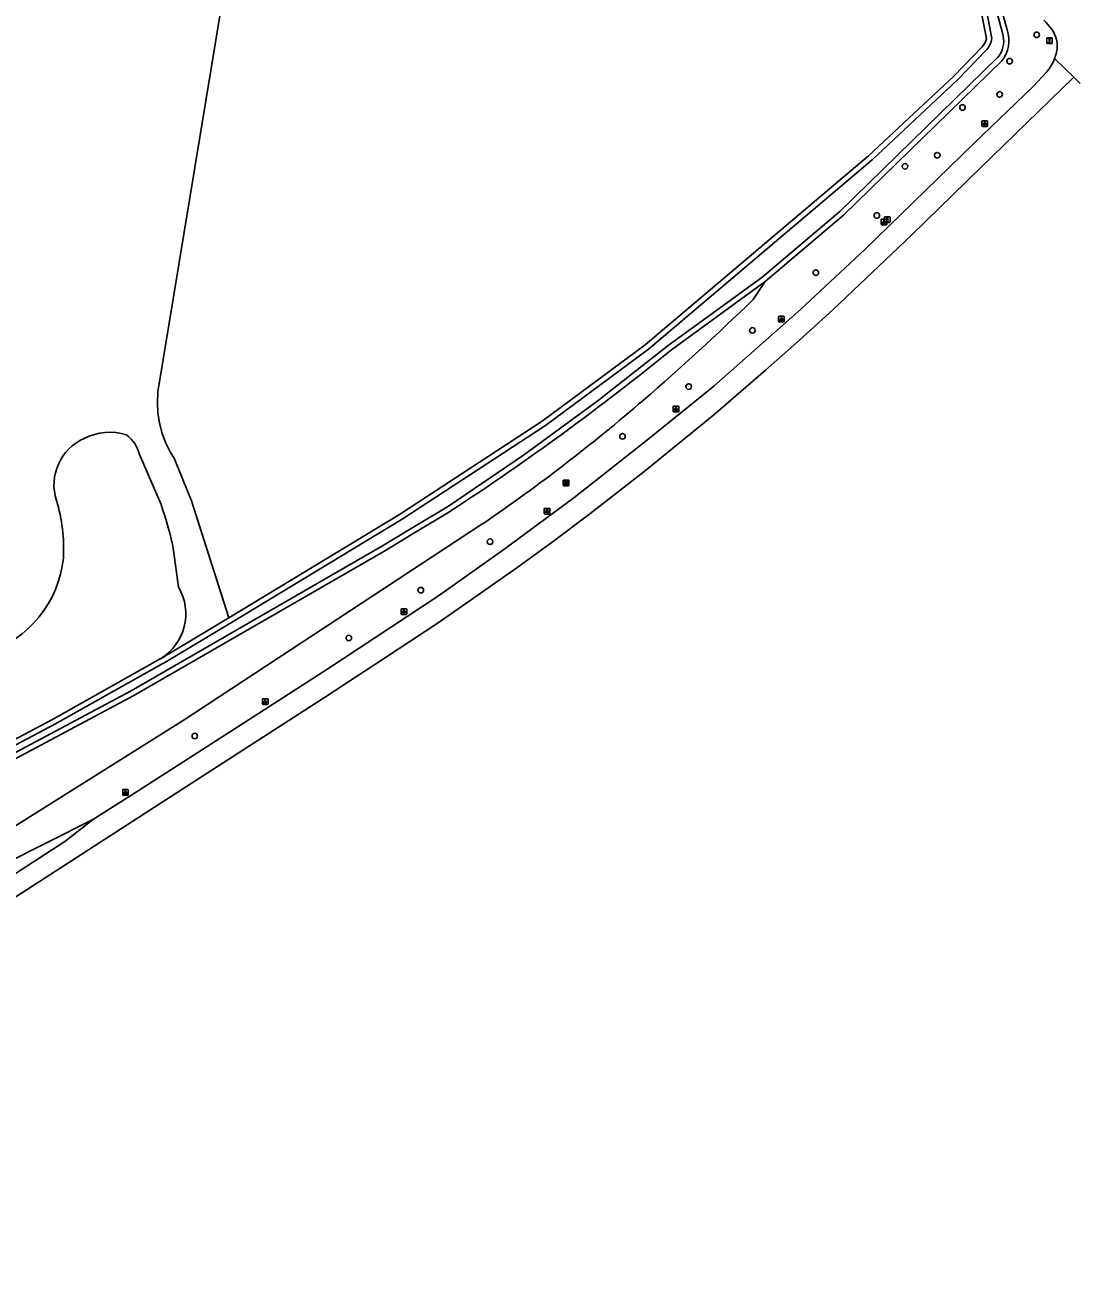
# Model space of a CAD drawing. Extents: x 156141 to 158132, y 385651 to 388399.
# Drawn here: x 156694 to 156880, y 385698.5 to 385918.6 of the extents above; entities that cross this region are included whole.
import ezdxf

# ---------------------------------------------------------------- set-up
doc = ezdxf.new("R2010")
doc.units = 0
for name, color, linetype in [('IMGEO_Berm_groen', 7, 'Continuous'), ('IMGEO_Boom', 7, 'Continuous'), ('IMGEO_Bouwland', 7, 'Continuous'), ('IMGEO_Groenvoorziening', 7, 'Continuous'), ('IMGEO_Lichtpunt', 7, 'Continuous'), ('IMGEO_Loofbos', 7, 'Continuous'), ('IMGEO_Rijbaan_regionaal_gesloten', 7, 'Continuous'), ('IMGEO_Verkeersbordpaal', 7, 'Continuous'), ('IMGEO_Waterloop', 7, 'Continuous'), ('IMGEO_Wegwijzer', 7, 'Continuous')]:
    doc.layers.add(name, color=color, linetype=linetype)

msp = doc.modelspace()

# ---------------------------------------------------------------- linework, layer by layer
at = {"layer": 'IMGEO_Berm_groen'}
for points in [[(156865.27, 385923.76), (156865.69, 385922.84), (156867.11, 385917.69)], [(156866.18, 385912.23), (156838.24, 385885.03), (156824.47, 385873.34)], [(156822.32, 385870.19), (156824.47, 385873.34)], [(156574.54, 385707.71), (156574.56, 385707.69), (156574.94, 385707.65), (156576.98, 385707.68), (156578.7, 385707.99), (156581.64, 385709.05), (156587.37, 385711.88), (156595.72, 385716.34), (156604.05, 385721.26), (156616.43, 385729.88), (156627.32, 385737.27), (156634.88, 385742.14), (156648.45, 385750), (156722.04, 385796.11), (156765.77, 385824.84), (156774.68, 385830.7)]]:
    msp.add_lwpolyline(points, dxfattribs=at)
for centre, radius, start, end in [((156861.74, 385915.8), 5.69, 321.2212, 19.3982), ((156515.62, 386185.48), 439.86, 310.7902, 314.2084), ((156597.55, 386090.22), 314.21, 304.3149, 310.8277)]:
    msp.add_arc(centre, radius, start, end, dxfattribs=at)
at = {"layer": 'IMGEO_Boom'}
for centre in [(156872.3, 385916.83), (156867.53, 385912.19), (156865.78, 385906.33), (156859.24, 385904.02), (156854.78, 385895.61), (156849.1, 385893.66), (156844.13, 385884.99), (156833.38, 385874.93), (156822.2, 385864.75), (156810.97, 385854.85), (156799.29, 385846.07), (156775.95, 385827.52), (156763.74, 385818.98), (156751.06, 385810.56), (156723.9, 385793.27)]:
    msp.add_circle(centre, 0.489, dxfattribs=at)
at = {"layer": 'IMGEO_Bouwland'}
for points in [[(156862.45, 385921.26), (156863.45, 385916.16)], [(156862.68, 385914.72), (156857.68, 385909.55), (156842.66, 385895.49), (156803.29, 385862.21), (156785.15, 385848.75), (156759.98, 385832.29), (156729.88, 385814.12)]]:
    msp.add_lwpolyline(points, dxfattribs=at)
msp.add_arc((156860.95, 385916.58), 2.54, 312.8275, 350.5046, dxfattribs=at)
at = {"layer": 'IMGEO_Groenvoorziening'}
msp.add_lwpolyline([(156508.5, 385830.03), (156524.15, 385808.03), (156534.49, 385793.28), (156543.71, 385780.55), (156550.98, 385769.74), (156568.68, 385744.93), (156578.04, 385731.44), (156580.47, 385728.12), (156581.29, 385727.83), (156582.88, 385728.49), (156600.68, 385740.45), (156623.14, 385754.05), (156630.27, 385758.7), (156662.71, 385777.13), (156698.81, 385796.2), (156717.81, 385806.86), (156717.83, 385806.87)], dxfattribs=at)
at = {"layer": 'IMGEO_Lichtpunt'}
for p, q in [((156862.66, 385901.6), (156862.66, 385900.79)), ((156862.66, 385901.6), (156862.66, 385900.79)), ((156863.56, 385901.69), (156862.75, 385901.69)), ((156863.56, 385901.69), (156862.75, 385901.69)), ((156862.75, 385900.69), (156863.56, 385900.69)), ((156862.75, 385900.69), (156863.56, 385900.69)), ((156863.66, 385900.79), (156863.66, 385901.6)), ((156863.66, 385900.79), (156863.66, 385901.6)), ((156844.91, 385884.26), (156844.91, 385883.46)), ((156844.91, 385884.26), (156844.91, 385883.46)), ((156845.82, 385884.36), (156845.01, 385884.36)), ((156845.82, 385884.36), (156845.01, 385884.36)), ((156845.01, 385883.36), (156845.82, 385883.36)), ((156845.01, 385883.36), (156845.82, 385883.36)), ((156845.91, 385883.46), (156845.91, 385884.26)), ((156845.91, 385883.46), (156845.91, 385884.26)), ((156827.72, 385867.25), (156826.91, 385867.25)), ((156827.72, 385867.25), (156826.91, 385867.25)), ((156826.81, 385867.16), (156826.81, 385866.35)), ((156826.81, 385867.16), (156826.81, 385866.35)), ((156826.91, 385866.25), (156827.72, 385866.25)), ((156826.91, 385866.25), (156827.72, 385866.25)), ((156827.81, 385866.35), (156827.81, 385867.16)), ((156827.81, 385866.35), (156827.81, 385867.16)), ((156808.22, 385851.31), (156808.22, 385850.5)), ((156808.22, 385851.31), (156808.22, 385850.5)), ((156809.12, 385851.41), (156808.31, 385851.41)), ((156809.12, 385851.41), (156808.31, 385851.41)), ((156808.31, 385850.41), (156809.12, 385850.41)), ((156808.31, 385850.41), (156809.12, 385850.41)), ((156809.21, 385850.5), (156809.21, 385851.31)), ((156809.21, 385850.5), (156809.21, 385851.31)), ((156785.49, 385833.31), (156785.49, 385832.5)), ((156785.49, 385833.31), (156785.49, 385832.5)), ((156786.4, 385833.4), (156785.59, 385833.4)), ((156786.4, 385833.4), (156785.59, 385833.4)), ((156785.59, 385832.4), (156786.4, 385832.4)), ((156785.59, 385832.4), (156786.4, 385832.4)), ((156786.49, 385832.5), (156786.49, 385833.31)), ((156786.49, 385832.5), (156786.49, 385833.31)), ((156760.27, 385815.62), (156760.27, 385814.82)), ((156760.27, 385815.62), (156760.27, 385814.82)), ((156761.18, 385815.72), (156760.37, 385815.72)), ((156761.18, 385815.72), (156760.37, 385815.72)), ((156760.37, 385814.72), (156761.18, 385814.72)), ((156760.37, 385814.72), (156761.18, 385814.72)), ((156761.27, 385814.82), (156761.27, 385815.62)), ((156761.27, 385814.82), (156761.27, 385815.62)), ((156735.81, 385799.75), (156735.81, 385798.94)), ((156735.81, 385799.75), (156735.81, 385798.94)), ((156736.72, 385799.84), (156735.91, 385799.84)), ((156736.72, 385799.84), (156735.91, 385799.84)), ((156736.81, 385798.94), (156736.81, 385799.75)), ((156736.81, 385798.94), (156736.81, 385799.75)), ((156735.91, 385798.85), (156736.72, 385798.85)), ((156735.91, 385798.85), (156736.72, 385798.85)), ((156711.19, 385783.74), (156711.19, 385782.93)), ((156711.19, 385783.74), (156711.19, 385782.93)), ((156712.09, 385783.84), (156711.28, 385783.84)), ((156712.09, 385783.84), (156711.28, 385783.84)), ((156712.18, 385782.93), (156712.18, 385783.74)), ((156712.18, 385782.93), (156712.18, 385783.74)), ((156711.28, 385782.84), (156712.09, 385782.84)), ((156711.28, 385782.84), (156712.09, 385782.84))]:
    msp.add_line(p, q, dxfattribs=at)
for points in [[(156863.03, 385901.26), (156863.07, 385901.23), (156862.89, 385900.97), (156862.85, 385901), (156863.03, 385901.26)], [(156863.14, 385901.21), (156863.18, 385901.21), (156863.18, 385900.89), (156863.14, 385900.89), (156863.14, 385901.21)], [(156863.25, 385901.23), (156863.28, 385901.26), (156863.47, 385901), (156863.43, 385900.97), (156863.25, 385901.23)], [(156845.29, 385883.93), (156845.33, 385883.9), (156845.14, 385883.64), (156845.1, 385883.66), (156845.29, 385883.93)], [(156845.39, 385883.88), (156845.44, 385883.88), (156845.44, 385883.56), (156845.39, 385883.56), (156845.39, 385883.88)], [(156845.5, 385883.9), (156845.54, 385883.93), (156845.73, 385883.66), (156845.69, 385883.64), (156845.5, 385883.9)], [(156827.19, 385866.82), (156827.23, 385866.79), (156827.04, 385866.53), (156827, 385866.56), (156827.19, 385866.82)], [(156827.29, 385866.77), (156827.34, 385866.77), (156827.34, 385866.45), (156827.29, 385866.45), (156827.29, 385866.77)], [(156827.4, 385866.79), (156827.44, 385866.82), (156827.63, 385866.56), (156827.59, 385866.53), (156827.4, 385866.79)], [(156808.59, 385850.97), (156808.63, 385850.95), (156808.44, 385850.68), (156808.4, 385850.71), (156808.59, 385850.97)], [(156808.69, 385850.93), (156808.74, 385850.93), (156808.74, 385850.6), (156808.69, 385850.6), (156808.69, 385850.93)], [(156808.8, 385850.95), (156808.84, 385850.97), (156809.03, 385850.71), (156808.99, 385850.68), (156808.8, 385850.95)], [(156785.87, 385832.97), (156785.91, 385832.94), (156785.72, 385832.68), (156785.68, 385832.71), (156785.87, 385832.97)], [(156785.97, 385832.92), (156786.02, 385832.92), (156786.02, 385832.6), (156785.97, 385832.6), (156785.97, 385832.92)], [(156786.08, 385832.94), (156786.12, 385832.97), (156786.3, 385832.71), (156786.27, 385832.68), (156786.08, 385832.94)], [(156760.65, 385815.29), (156760.69, 385815.26), (156760.5, 385815), (156760.46, 385815.02), (156760.65, 385815.29)], [(156760.75, 385815.24), (156760.8, 385815.24), (156760.8, 385814.92), (156760.75, 385814.92), (156760.75, 385815.24)], [(156760.86, 385815.26), (156760.9, 385815.29), (156761.08, 385815.02), (156761.05, 385815), (156760.86, 385815.26)], [(156736.19, 385799.41), (156736.23, 385799.38), (156736.04, 385799.12), (156736, 385799.15), (156736.19, 385799.41)], [(156736.29, 385799.36), (156736.34, 385799.36), (156736.34, 385799.04), (156736.29, 385799.04), (156736.29, 385799.36)], [(156736.4, 385799.38), (156736.44, 385799.41), (156736.62, 385799.15), (156736.59, 385799.12), (156736.4, 385799.38)], [(156711.56, 385783.4), (156711.6, 385783.38), (156711.41, 385783.11), (156711.37, 385783.14), (156711.56, 385783.4)], [(156711.66, 385783.36), (156711.71, 385783.36), (156711.71, 385783.03), (156711.66, 385783.03), (156711.66, 385783.36)], [(156711.77, 385783.38), (156711.81, 385783.4), (156712, 385783.14), (156711.96, 385783.11), (156711.77, 385783.38)]]:
    msp.add_lwpolyline(points, dxfattribs=at)
for centre in [(156863.16, 385901.39), (156845.41, 385884.06), (156827.31, 385866.95), (156808.72, 385851.11), (156785.99, 385833.1), (156760.77, 385815.42), (156736.31, 385799.55), (156711.69, 385783.54)]:
    msp.add_circle(centre, 0.0994, dxfattribs=at)
for centre, start, end in [((156862.75, 385901.6), 90, 180), ((156862.75, 385901.6), 90, 180), ((156862.75, 385900.79), 180, 270), ((156862.75, 385900.79), 180, 270), ((156863.56, 385901.6), 0, 90), ((156863.56, 385901.6), 0, 90), ((156863.56, 385900.79), 270, 0), ((156863.56, 385900.79), 270, 360), ((156845.01, 385884.26), 90, 180), ((156845.01, 385884.26), 90, 180), ((156845.01, 385883.46), 180, 270), ((156845.01, 385883.46), 180, 270), ((156845.82, 385884.26), 0, 90), ((156845.82, 385884.26), 0, 90), ((156845.82, 385883.46), 270, 0), ((156845.82, 385883.46), 270, 360), ((156826.91, 385867.16), 90, 180), ((156826.91, 385867.16), 90, 180), ((156827.72, 385867.16), 0, 90), ((156827.72, 385867.16), 0, 90), ((156826.91, 385866.35), 180, 270), ((156826.91, 385866.35), 180, 270), ((156827.72, 385866.35), 270, 0), ((156827.72, 385866.35), 270, 360), ((156808.31, 385851.31), 90, 180), ((156808.31, 385851.31), 90, 180), ((156808.31, 385850.5), 180, 270), ((156808.31, 385850.5), 180, 270), ((156809.12, 385851.31), 0, 90), ((156809.12, 385851.31), 0, 90), ((156809.12, 385850.5), 270, 0), ((156809.12, 385850.5), 270, 360), ((156785.59, 385833.31), 90, 180), ((156785.59, 385833.31), 90, 180), ((156785.59, 385832.5), 180, 270), ((156785.59, 385832.5), 180, 270), ((156786.4, 385833.31), 0, 90), ((156786.4, 385833.31), 0, 90), ((156786.4, 385832.5), 270, 0), ((156786.4, 385832.5), 270, 360), ((156760.37, 385815.62), 90, 180), ((156760.37, 385815.62), 90, 180), ((156760.37, 385814.82), 180, 270), ((156760.37, 385814.82), 180, 270), ((156761.18, 385815.62), 0, 90), ((156761.18, 385815.62), 0, 90), ((156761.18, 385814.82), 270, 0), ((156761.18, 385814.82), 270, 360), ((156735.91, 385799.75), 90, 180), ((156735.91, 385799.75), 90, 180), ((156736.72, 385799.75), 0, 90), ((156736.72, 385799.75), 0, 90), ((156735.91, 385798.94), 180, 270), ((156735.91, 385798.94), 180, 270), ((156736.72, 385798.94), 270, 0), ((156736.72, 385798.94), 270, 360), ((156711.28, 385783.74), 90, 180), ((156711.28, 385783.74), 90, 180), ((156712.09, 385783.74), 0, 90), ((156712.09, 385783.74), 0, 90), ((156711.28, 385782.93), 180, 270), ((156711.28, 385782.93), 180, 270), ((156712.09, 385782.93), 270, 0), ((156712.09, 385782.93), 270, 360)]:
    msp.add_arc(centre, 0.0946, start, end, dxfattribs=at)
at = {"layer": 'IMGEO_Loofbos'}
for points in [[(156733.71, 385939.35), (156732.08, 385932.77), (156730.46, 385933.02), (156717.41, 385853.91), (156717.3, 385852.07), (156717.39, 385850.22), (156717.68, 385848.39), (156718.15, 385846.6), (156718.81, 385844.87), (156719.64, 385843.22), (156720.24, 385842.25), (156723.35, 385834.73), (156729.88, 385814.12)], [(156824.47, 385873.34), (156807.93, 385861.34)], [(156717.95, 385834.05), (156714.16, 385842.87)], [(156769.11, 385832.99), (156762.52, 385829.02), (156757.5, 385825.99), (156713.17, 385800.43), (156679.44, 385782.48), (156645.72, 385763.88), (156626.51, 385750.04), (156619.71, 385745.98), (156599.56, 385733.38), (156585.04, 385723.52), (156581.7, 385722.26)], [(156721.04, 385819.54), (156720.17, 385825.98)], [(156729.88, 385814.12), (156717.83, 385806.87)]]:
    msp.add_lwpolyline(points, dxfattribs=at)
for centre, radius, start, end in [((156516.74, 386219.31), 461.44, 303.1559, 309.1267), ((156707.95, 385837.58), 8.87, 113.6092, 198.2896), ((156708.9, 385837.03), 9.77, 72.292, 117.4092), ((156708.01, 385841.3), 6.35, 14.3774, 52.5666), ((156671.03, 385826.27), 29.75, 356.9252, 16.6612), ((156661.78, 385814.25), 59.56, 11.3537, 19.417), ((156681.07, 385826.71), 19.78, 288.0491, 354.074), ((156712.98, 385814.84), 9.33, 301.3114, 30.2972)]:
    msp.add_arc(centre, radius, start, end, dxfattribs=at)
at = {"layer": 'IMGEO_Rijbaan_regionaal_gesloten'}
for points in [[(156873.55, 385919.44), (156873.96, 385919.03), (156874.79, 385918.03)], [(156875.47, 385912.65), (156878.83, 385909.37)], [(156878.83, 385909.37), (156876.72, 385907.29), (156862.35, 385893.36), (156850.25, 385881.53), (156836.41, 385868.41), (156830.48, 385863.02), (156824.5, 385857.73), (156815.38, 385849.9), (156803.05, 385839.83), (156793.52, 385832.41), (156787.16, 385827.63), (156780.67, 385822.91), (156766.79, 385813.25), (156757.52, 385807.12), (156746.74, 385800.08), (156719.79, 385782.67), (156695.36, 385766.89), (156658.56, 385743.14), (156623.93, 385720.8), (156597.58, 385703.76), (156589.43, 385698.49)], [(156706.05, 385778.62), (156713.93, 385783.6), (156730.87, 385794.52), (156747.37, 385805.11), (156766.89, 385818.01), (156778.4, 385826.14), (156790.7, 385835.24), (156803.79, 385845.53), (156815.38, 385854.95), (156830.66, 385868.44), (156842.01, 385879), (156861.21, 385897.66), (156871.67, 385907.72), (156874.08, 385910.29)], [(156878.83, 385909.37), (156879.95, 385908.27)], [(156587.63, 385701.45), (156649.33, 385741.23), (156701.01, 385774.68), (156706.05, 385778.62)], [(156706.05, 385778.62), (156689.97, 385770.51), (156676.69, 385763.61)]]:
    msp.add_lwpolyline(points, dxfattribs=at)
for centre, radius, start, end in [((156871.06, 385914.9), 4.87, 346.5261, 39.9729), ((156868.18, 385915.37), 7.78, 339.5157, 348.0783), ((156868.13, 385915.39), 7.83, 319.4614, 339.5394)]:
    msp.add_arc(centre, radius, start, end, dxfattribs=at)
at = {"layer": 'IMGEO_Verkeersbordpaal'}
for p, q in [((156874.07, 385915.42), (156874.07, 385916.22)), ((156874.07, 385916.22), (156874.07, 385915.42)), ((156874.17, 385916.32), (156874.96, 385916.32)), ((156874.96, 385916.32), (156874.17, 385916.32)), ((156875.06, 385916.22), (156875.06, 385915.42)), ((156875.06, 385915.42), (156875.06, 385916.22)), ((156874.96, 385915.32), (156874.17, 385915.32)), ((156874.17, 385915.32), (156874.96, 385915.32)), ((156845.48, 385883.87), (156845.48, 385884.67)), ((156845.48, 385884.67), (156845.48, 385883.87)), ((156845.58, 385884.77), (156846.37, 385884.77)), ((156846.37, 385884.77), (156845.58, 385884.77)), ((156846.37, 385883.77), (156845.58, 385883.77)), ((156845.58, 385883.77), (156846.37, 385883.77)), ((156846.47, 385884.67), (156846.47, 385883.87)), ((156846.47, 385883.87), (156846.47, 385884.67))]:
    msp.add_line(p, q, dxfattribs=at)
for points in [[(156874.49, 385916.19), (156874.64, 385916.19), (156874.64, 385915.44), (156874.49, 385915.44), (156874.49, 385916.19)], [(156845.9, 385884.65), (156846.05, 385884.65), (156846.05, 385883.9), (156845.9, 385883.9), (156845.9, 385884.65)]]:
    msp.add_lwpolyline(points, dxfattribs=at)
for centre, start, end in [((156874.17, 385916.22), 90, 180), ((156874.17, 385916.22), 90, 180), ((156874.96, 385916.22), 0, 90), ((156874.96, 385916.22), 360, 90), ((156874.17, 385915.42), 180, 270), ((156874.17, 385915.42), 180, 270), ((156874.96, 385915.42), 270, 0), ((156874.96, 385915.42), 270, 0), ((156845.58, 385884.67), 90, 180), ((156845.58, 385884.67), 90, 180), ((156845.58, 385883.87), 180, 270), ((156845.58, 385883.87), 180, 270), ((156846.37, 385884.67), 0, 90), ((156846.37, 385884.67), 360, 90), ((156846.37, 385883.87), 270, 0), ((156846.37, 385883.87), 270, 0)]:
    msp.add_arc(centre, 0.1, start, end, dxfattribs=at)
at = {"layer": 'IMGEO_Waterloop'}
for points in [[(156864.47, 385923.24), (156864.79, 385922.52), (156866.21, 385917.41), (156866.42, 385916.64)], [(156864.41, 385916.18), (156863.32, 385921.76)], [(156663.17, 385776.3), (156699.26, 385795.37), (156718.29, 385806.04), (156718.32, 385806.06), (156730.37, 385813.31), (156760.48, 385831.48), (156785.7, 385847.98), (156803.88, 385861.47), (156843.29, 385894.79), (156858.34, 385908.88), (156863.55, 385914.26)], [(156865.48, 385912.87), (156837.6, 385885.73), (156823.88, 385874.08), (156807.35, 385862.09), (156794.77, 385852.21), (156781.85, 385842.78), (156768.61, 385833.79), (156762.03, 385829.82), (156757.02, 385826.8), (156712.71, 385801.26), (156678.99, 385783.31)]]:
    msp.add_lwpolyline(points, dxfattribs=at)
for centre, radius, start, end in [((156860.95, 385916.58), 3.48, 318.3331, 353.5265), ((156861.85, 385915.77), 4.65, 321.3236, 10.7042)]:
    msp.add_arc(centre, radius, start, end, dxfattribs=at)
at = {"layer": 'IMGEO_Wegwijzer'}
for p, q in [((156788.85, 385837.48), (156788.85, 385838.28)), ((156788.85, 385838.28), (156788.85, 385837.48)), ((156788.95, 385838.38), (156789.74, 385838.38)), ((156789.74, 385838.38), (156788.95, 385838.38)), ((156789.74, 385837.38), (156788.95, 385837.38)), ((156788.95, 385837.38), (156789.74, 385837.38)), ((156789.84, 385838.28), (156789.84, 385837.48)), ((156789.84, 385837.48), (156789.84, 385838.28))]:
    msp.add_line(p, q, dxfattribs=at)
for points in [[(156788.95, 385838.11), (156789.74, 385838.11), (156789.74, 385837.65), (156788.95, 385837.65), (156788.95, 385838.11)], [(156789.01, 385837.96), (156789.01, 385837.88), (156789.01, 385837.8), (156789.42, 385837.8), (156789.42, 385837.71), (156789.67, 385837.88), (156789.42, 385838.05), (156789.42, 385837.96), (156789.01, 385837.96)]]:
    msp.add_lwpolyline(points, dxfattribs=at)
for centre, start, end in [((156788.95, 385838.28), 90, 180), ((156788.95, 385838.28), 90, 180), ((156788.95, 385837.48), 180, 270), ((156788.95, 385837.48), 180, 270), ((156789.74, 385838.28), 0, 90), ((156789.74, 385838.28), 360, 90), ((156789.74, 385837.48), 270, 0), ((156789.74, 385837.48), 270, 0)]:
    msp.add_arc(centre, 0.1, start, end, dxfattribs=at)

doc.saveas('drawing.dxf')
